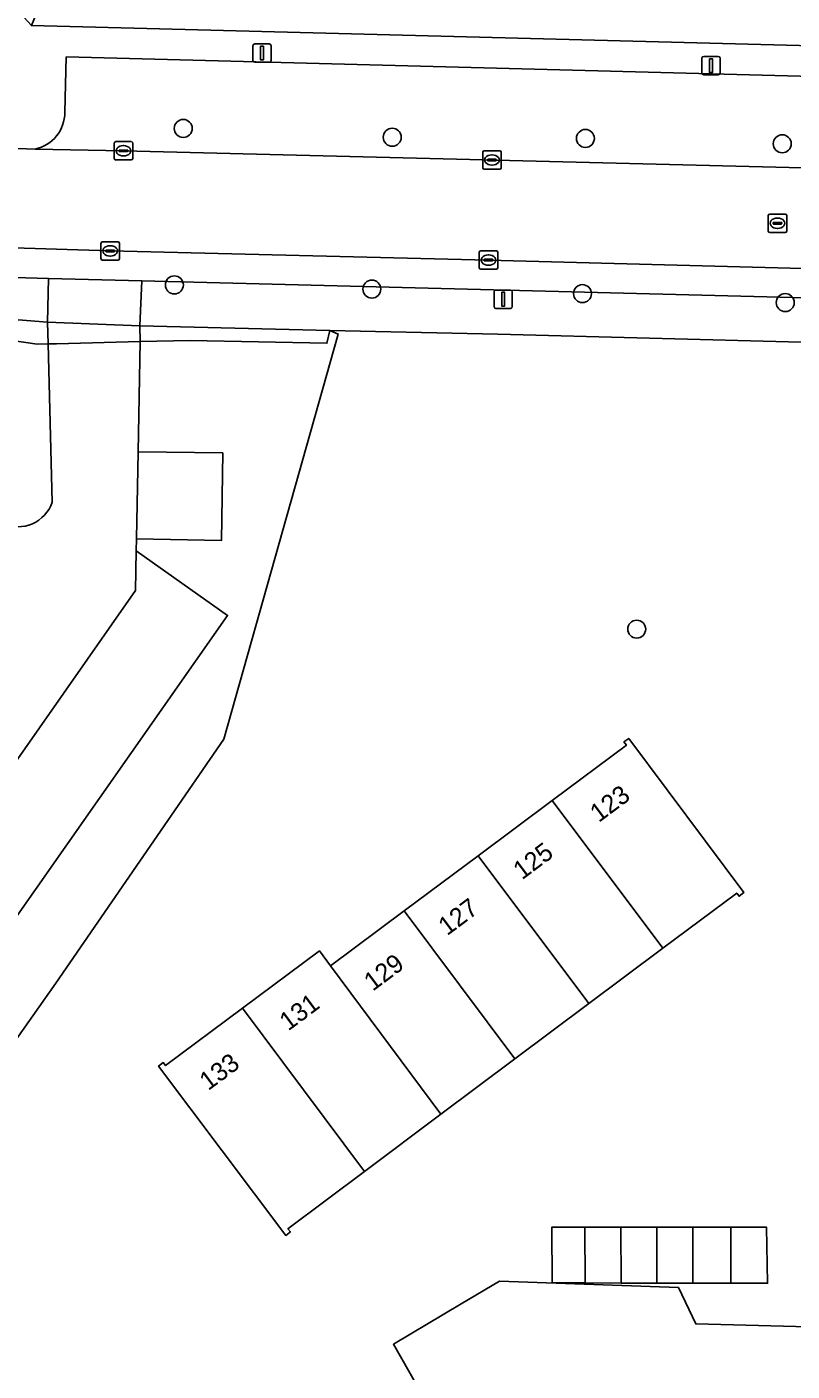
# Model space of a CAD drawing. Extents: x 160023 to 161302, y 384750 to 385707.
# Drawn here: x 160511.9 to 160553.5, y 384842.1 to 384915.2 of the extents above; entities that cross this region are included whole.
import ezdxf

# ---------------------------------------------------------------- set-up
doc = ezdxf.new("R2010")
doc.units = 0
for name, color, linetype in [('IMGEO_Boom', 7, 'Continuous'), ('IMGEO_Erf', 7, 'Continuous'), ('IMGEO_Grasland_overig', 7, 'Continuous'), ('IMGEO_Groenvoorziening', 7, 'Continuous'), ('IMGEO_Hek', 7, 'Continuous'), ('IMGEO_Kolk', 7, 'Continuous'), ('IMGEO_Lichtmast', 7, 'Continuous'), ('IMGEO_Pand', 7, 'Continuous'), ('IMGEO_Pand_nummerreeks', 7, 'Continuous'), ('IMGEO_Parkeervlak_open', 7, 'Continuous'), ('IMGEO_Rijbaan_lokaal_open', 7, 'Continuous'), ('IMGEO_Rioolput', 7, 'Continuous'), ('IMGEO_Voetpad_open', 7, 'Continuous')]:
    doc.layers.add(name, color=color, linetype=linetype)

msp = doc.modelspace()

# ---------------------------------------------------------------- linework, layer by layer
at = {"layer": 'IMGEO_Boom'}
for centre in [(160520.366, 384909.661), (160531.739, 384909.183), (160542.247, 384909.117), (160552.96, 384908.827), (160519.881, 384901.148), (160530.628, 384900.923), (160542.089, 384900.675), (160553.121, 384900.189), (160545.039, 384882.422)]:
    msp.add_circle(centre, 0.489, dxfattribs=at)
at = {"layer": 'IMGEO_Erf'}
for points in [[(160560.795, 385034.884), (160559.171, 385029.51), (160557.56, 385025.42), (160561.06, 385023.947), (160558.17, 385016.931), (160554.593, 385018.402), (160547.007, 385000), (160533.821, 384967.876), (160522.539, 384940.554), (160512.105, 384915.262), (160554.587, 384914.151), (160581.47, 384913.473), (160594.508, 384913.145), (160640.573, 384911.984), (160646.505, 384911.834), (160646.546, 384915.051), (160646.87, 384926.579), (160647.41, 384947.939), (160647.874, 384965.311), (160647.911, 384966.699), (160647.992, 384969.715)], [(160562.234, 384897.821), (160537.475, 384898.464), (160528.344, 384898.663), (160528.803, 384898.479), (160522.58, 384876.446), (160513.427, 384863.164), (160506.846, 384853.84), (160500, 384844.139), (160491.35, 384831.882)], [(160538.028, 384832.564), (160531.804, 384843.523), (160535.49, 384845.715), (160537.567, 384846.953), (160547.311, 384846.607), (160548.25, 384844.629), (160557.109, 384844.386)]]:
    msp.add_lwpolyline(points, dxfattribs=at)
for points in [[(160530.225, 384852.917), (160526.064, 384849.805), (160526.195, 384849.635), (160525.941, 384849.44), (160519.022, 384858.651), (160519.278, 384858.844), (160519.404, 384858.676), (160523.587, 384861.794), (160527.773, 384864.914), (160528.379, 384864.1), (160532.388, 384867.091), (160536.415, 384870.096), (160540.442, 384873.1), (160544.48, 384876.113), (160544.348, 384876.289), (160544.605, 384876.481), (160550.866, 384868.087), (160550.611, 384867.895), (160550.481, 384868.067), (160546.457, 384865.058), (160542.434, 384862.048), (160538.41, 384859.039), (160534.387, 384856.03)], [(160550.162, 384849.887), (160552.111, 384849.887), (160552.16, 384846.833), (160550.162, 384846.837), (160548.096, 384846.841), (160546.141, 384846.845), (160544.186, 384846.849), (160542.231, 384846.852), (160540.442, 384846.856), (160540.418, 384849.888), (160542.225, 384849.888), (160544.18, 384849.888), (160546.135, 384849.888), (160548.09, 384849.887)]]:
    msp.add_lwpolyline(points, close=True, dxfattribs=at)
at = {"layer": 'IMGEO_Grasland_overig'}
msp.add_lwpolyline([(160491.35, 384831.882), (160500, 384844.139), (160506.846, 384853.84), (160513.427, 384863.164), (160522.58, 384876.446), (160528.803, 384898.479), (160528.344, 384898.663), (160528.187, 384897.98), (160520.74, 384898.134), (160518.016, 384898.065), (160517.908, 384892.063), (160522.512, 384892.008), (160522.455, 384887.248), (160517.823, 384887.331), (160517.812, 384886.689), (160522.781, 384883.168), (160500, 384850.695), (160487.346, 384832.658)], dxfattribs=at)
at = {"layer": 'IMGEO_Groenvoorziening'}
msp.add_lwpolyline([(160513.24, 384889.331), (160513.017, 384897.939), (160512.413, 384897.924), (160494.932, 384900.485), (160488.915, 384902.842), (160489.086, 384903.261), (160489.29, 384903.178), (160491.682, 384909.2)], dxfattribs=at)
for points in [[(160500, 384901.08), (160489.29, 384903.178), (160489.086, 384903.261), (160488.915, 384902.842), (160494.932, 384900.485), (160512.413, 384897.924), (160513.017, 384897.939), (160512.987, 384899.124), (160509.321, 384899.416), (160507.018, 384899.706)], [(160528.344, 384898.663), (160517.994, 384898.92), (160518.016, 384898.065), (160520.74, 384898.134), (160528.187, 384897.98)]]:
    msp.add_lwpolyline(points, close=True, dxfattribs=at)
msp.add_arc((160511.351, 384889.989), 2.001, 246.52913, 340.79675, dxfattribs=at)
at = {"layer": 'IMGEO_Hek'}
for points in [[(160518.016, 384898.065), (160513.469, 384897.951)], [(160528.187, 384897.98), (160520.74, 384898.134), (160518.016, 384898.065)]]:
    msp.add_lwpolyline(points, dxfattribs=at)
at = {"layer": 'IMGEO_Kolk'}
for p, q in [((160516.613, 384908.02), (160516.613, 384908.872)), ((160516.688, 384908.946), (160517.54, 384908.946)), ((160517.101, 384908.726), (160517.126, 384908.726)), ((160517.614, 384908.872), (160517.614, 384908.02)), ((160517.54, 384907.946), (160516.688, 384907.946)), ((160516.872, 384908.44), (160516.872, 384908.452)), ((160517.31, 384908.403), (160516.912, 384908.403)), ((160516.915, 384908.489), (160517.313, 384908.489)), ((160517.124, 384908.166), (160517.099, 384908.166)), ((160517.356, 384908.452), (160517.356, 384908.44)), ((160536.663, 384907.521), (160536.663, 384908.373)), ((160536.738, 384908.447), (160537.59, 384908.447)), ((160536.922, 384907.941), (160536.922, 384907.953)), ((160537.36, 384907.904), (160536.962, 384907.904)), ((160536.965, 384907.99), (160537.363, 384907.99)), ((160537.151, 384908.227), (160537.176, 384908.227)), ((160537.406, 384907.953), (160537.406, 384907.941)), ((160537.664, 384908.373), (160537.664, 384907.521)), ((160537.59, 384907.447), (160536.738, 384907.447)), ((160537.174, 384907.667), (160537.149, 384907.667)), ((160515.889, 384902.574), (160515.889, 384903.426)), ((160515.964, 384903.5), (160516.816, 384903.5)), ((160516.89, 384903.426), (160516.89, 384902.574)), ((160516.148, 384902.994), (160516.148, 384903.006)), ((160516.586, 384902.957), (160516.188, 384902.957)), ((160516.191, 384903.043), (160516.589, 384903.043)), ((160516.4, 384902.72), (160516.375, 384902.72)), ((160516.377, 384903.28), (160516.402, 384903.28)), ((160516.632, 384903.006), (160516.632, 384902.994)), ((160536.475, 384902.075), (160536.475, 384902.927)), ((160536.55, 384903.001), (160537.402, 384903.001)), ((160536.963, 384902.781), (160536.988, 384902.781)), ((160537.476, 384902.927), (160537.476, 384902.075)), ((160516.816, 384902.5), (160515.964, 384902.5)), ((160537.402, 384902.001), (160536.55, 384902.001)), ((160536.734, 384902.495), (160536.734, 384902.507)), ((160537.172, 384902.458), (160536.774, 384902.458)), ((160536.777, 384902.544), (160537.175, 384902.544)), ((160536.986, 384902.221), (160536.961, 384902.221)), ((160537.218, 384902.507), (160537.218, 384902.495))]:
    msp.add_line(p, q, dxfattribs=at)
for points in [[(160516.613, 384908.02), (160516.613, 384908.872)], [(160516.688, 384908.946), (160517.54, 384908.946)], [(160517.614, 384908.872), (160517.614, 384908.02)], [(160517.54, 384907.946), (160516.688, 384907.946)], [(160536.663, 384907.521), (160536.663, 384908.373)], [(160536.738, 384908.447), (160537.59, 384908.447)], [(160537.664, 384908.373), (160537.664, 384907.521)], [(160537.59, 384907.447), (160536.738, 384907.447)], [(160515.889, 384902.574), (160515.889, 384903.426)], [(160515.964, 384903.5), (160516.816, 384903.5)], [(160516.89, 384903.426), (160516.89, 384902.574)], [(160536.475, 384902.075), (160536.475, 384902.927)], [(160536.55, 384903.001), (160537.402, 384903.001)], [(160537.476, 384902.927), (160537.476, 384902.075)], [(160516.816, 384902.5), (160515.964, 384902.5)], [(160537.402, 384902.001), (160536.55, 384902.001)]]:
    msp.add_lwpolyline(points, dxfattribs=at)
for centre, radius, start, end in [((160516.69, 384908.87), 0.0765, 91.55205, 178.44795), ((160516.69, 384908.87), 0.0765, 91.55205, 178.44795), ((160517.538, 384908.87), 0.0765, 1.55205, 88.44795), ((160517.538, 384908.87), 0.0765, 1.55205, 88.44795), ((160516.69, 384908.022), 0.0765, 181.55205, 268.44795), ((160516.69, 384908.022), 0.0765, 181.55205, 268.44795), ((160516.912, 384908.449), 0.0403, 85.87752, 175.75265), ((160516.909, 384908.439), 0.0366, 178.93798, 274.71019), ((160517.313, 384908.446), 0.043, 264.86636, 352.45326), ((160517.317, 384908.451), 0.0386, 1.73085, 96.63898), ((160517.538, 384908.022), 0.0765, 271.55205, 358.44795), ((160517.538, 384908.022), 0.0765, 271.55205, 358.44795), ((160536.74, 384908.371), 0.0765, 91.55205, 178.44795), ((160536.74, 384908.371), 0.0765, 91.55205, 178.44795), ((160536.962, 384907.95), 0.0403, 85.87752, 175.75265), ((160536.959, 384907.94), 0.0366, 178.93798, 274.71019), ((160537.363, 384907.947), 0.043, 264.86636, 352.45326), ((160537.367, 384907.952), 0.0386, 1.73085, 96.63898), ((160537.588, 384908.371), 0.0765, 1.55205, 88.44795), ((160537.588, 384908.371), 0.0765, 1.55205, 88.44795), ((160536.74, 384907.523), 0.0765, 181.55205, 268.44795), ((160536.74, 384907.523), 0.0765, 181.55205, 268.44795), ((160537.588, 384907.523), 0.0765, 271.55205, 358.44795), ((160537.588, 384907.523), 0.0765, 271.55205, 358.44795), ((160515.966, 384903.424), 0.0765, 91.55205, 178.44795), ((160515.966, 384903.424), 0.0765, 91.55205, 178.44795), ((160516.814, 384903.424), 0.0765, 1.55205, 88.44795), ((160516.814, 384903.424), 0.0765, 1.55205, 88.44795), ((160516.188, 384903.003), 0.0403, 85.87752, 175.75265), ((160516.185, 384902.993), 0.0366, 178.93798, 274.71019), ((160516.589, 384903), 0.043, 264.86636, 352.45326), ((160516.593, 384903.005), 0.0386, 1.73085, 96.63898), ((160536.552, 384902.925), 0.0765, 91.55205, 178.44795), ((160536.552, 384902.925), 0.0765, 91.55205, 178.44795), ((160537.4, 384902.925), 0.0765, 1.55205, 88.44795), ((160537.4, 384902.925), 0.0765, 1.55205, 88.44795), ((160515.966, 384902.576), 0.0765, 181.55205, 268.44795), ((160515.966, 384902.576), 0.0765, 181.55205, 268.44795), ((160516.814, 384902.576), 0.0765, 271.55205, 358.44795), ((160516.814, 384902.576), 0.0765, 271.55205, 358.44795), ((160536.552, 384902.077), 0.0765, 181.55205, 268.44795), ((160536.552, 384902.077), 0.0765, 181.55205, 268.44795), ((160536.774, 384902.504), 0.0403, 85.87752, 175.75265), ((160536.771, 384902.494), 0.0366, 178.93798, 274.71019), ((160537.175, 384902.501), 0.043, 264.86636, 352.45326), ((160537.179, 384902.506), 0.0386, 1.73085, 96.63898), ((160537.4, 384902.077), 0.0765, 271.55205, 358.44795), ((160537.4, 384902.077), 0.0765, 271.55205, 358.44795)]:
    msp.add_arc(centre, radius, start, end, dxfattribs=at)
for centre, major_axis, ratio, start_param, end_param in [((160517.1, 384908.446), (-0.387, 0.002), 0.722429, 4.712389, 7.853982), ((160517.125, 384908.446), (-0.39, 0.002), 0.717154, 1.570796, 4.712389), ((160537.15, 384907.947), (-0.387, 0.002), 0.722429, 4.712389, 7.853982), ((160537.175, 384907.947), (-0.39, 0.002), 0.717154, 1.570796, 4.712389), ((160516.376, 384903), (-0.387, 0.002), 0.722429, 4.712389, 7.853982), ((160516.401, 384903), (-0.39, 0.002), 0.717154, 1.570796, 4.712389), ((160536.962, 384902.501), (-0.387, 0.002), 0.722429, 4.712389, 7.853982), ((160536.987, 384902.501), (-0.39, 0.002), 0.717154, 1.570796, 4.712389)]:
    msp.add_ellipse(centre, major_axis=major_axis, ratio=ratio, start_param=start_param, end_param=end_param, dxfattribs=at)
at = {"layer": 'IMGEO_Lichtmast'}
for p, q in [((160524.154, 384913.363), (160524.154, 384914.163)), ((160524.154, 384914.163), (160524.154, 384913.363)), ((160524.254, 384914.263), (160525.044, 384914.263)), ((160525.044, 384914.263), (160524.254, 384914.263)), ((160525.144, 384914.163), (160525.144, 384913.363)), ((160525.144, 384913.363), (160525.144, 384914.163)), ((160525.044, 384913.263), (160524.254, 384913.263)), ((160524.254, 384913.263), (160525.044, 384913.263)), ((160548.589, 384912.679), (160548.589, 384913.479)), ((160548.589, 384913.479), (160548.589, 384912.679)), ((160548.689, 384913.579), (160549.479, 384913.579)), ((160549.479, 384913.579), (160548.689, 384913.579)), ((160549.579, 384913.479), (160549.579, 384912.679)), ((160549.579, 384912.679), (160549.579, 384913.479)), ((160549.479, 384912.579), (160548.689, 384912.579)), ((160548.689, 384912.579), (160549.479, 384912.579)), ((160537.278, 384899.972), (160537.278, 384900.772)), ((160537.278, 384900.772), (160537.278, 384899.972)), ((160537.378, 384900.872), (160538.168, 384900.872)), ((160538.168, 384900.872), (160537.378, 384900.872)), ((160538.268, 384900.772), (160538.268, 384899.972)), ((160538.268, 384899.972), (160538.268, 384900.772)), ((160538.168, 384899.872), (160537.378, 384899.872)), ((160537.378, 384899.872), (160538.168, 384899.872))]:
    msp.add_line(p, q, dxfattribs=at)
for points in [[(160524.574, 384914.138), (160524.724, 384914.138), (160524.724, 384913.388), (160524.574, 384913.388), (160524.574, 384914.138)], [(160549.009, 384913.454), (160549.159, 384913.454), (160549.159, 384912.704), (160549.009, 384912.704), (160549.009, 384913.454)], [(160537.698, 384900.747), (160537.848, 384900.747), (160537.848, 384899.997), (160537.698, 384899.997), (160537.698, 384900.747)]]:
    msp.add_lwpolyline(points, dxfattribs=at)
for centre, start, end in [((160524.254, 384914.163), 90, 180), ((160524.254, 384914.163), 90, 180), ((160525.044, 384914.163), 0, 90), ((160525.044, 384914.163), 360, 90), ((160524.254, 384913.363), 180, 270), ((160524.254, 384913.363), 180, 270), ((160525.044, 384913.363), 270, 0), ((160525.044, 384913.363), 270, 0), ((160548.689, 384913.479), 90, 180), ((160548.689, 384913.479), 90, 180), ((160549.479, 384913.479), 0, 90), ((160549.479, 384913.479), 360, 90), ((160548.689, 384912.679), 180, 270), ((160548.689, 384912.679), 180, 270), ((160549.479, 384912.679), 270, 0), ((160549.479, 384912.679), 270, 0), ((160537.378, 384900.772), 90, 180), ((160537.378, 384900.772), 90, 180), ((160538.168, 384900.772), 0, 90), ((160538.168, 384900.772), 360, 90), ((160537.378, 384899.972), 180, 270), ((160537.378, 384899.972), 180, 270), ((160538.168, 384899.972), 270, 0), ((160538.168, 384899.972), 270, 0)]:
    msp.add_arc(centre, 0.1, start, end, dxfattribs=at)
at = {"layer": 'IMGEO_Pand'}
for points in [[(160544.605, 384876.481), (160544.348, 384876.289), (160544.48, 384876.113), (160540.442, 384873.1), (160546.457, 384865.058), (160550.481, 384868.067), (160550.611, 384867.895), (160550.866, 384868.087)], [(160540.442, 384873.1), (160536.415, 384870.096), (160542.434, 384862.048), (160546.457, 384865.058)], [(160536.415, 384870.096), (160532.388, 384867.091), (160538.41, 384859.039), (160542.434, 384862.048)], [(160532.388, 384867.091), (160528.379, 384864.1), (160534.387, 384856.03), (160538.41, 384859.039)], [(160528.379, 384864.1), (160527.773, 384864.914), (160523.587, 384861.794), (160530.225, 384852.917), (160534.387, 384856.03)], [(160523.587, 384861.794), (160519.404, 384858.676), (160519.278, 384858.844), (160519.022, 384858.651), (160525.941, 384849.44), (160526.195, 384849.635), (160526.064, 384849.805), (160530.225, 384852.917)], [(160542.225, 384849.888), (160540.418, 384849.888), (160540.442, 384846.856), (160542.231, 384846.852)], [(160544.18, 384849.888), (160542.225, 384849.888), (160542.231, 384846.852), (160544.186, 384846.849)], [(160546.135, 384849.888), (160544.18, 384849.888), (160544.186, 384846.849), (160546.141, 384846.845)], [(160548.09, 384849.887), (160546.135, 384849.888), (160546.141, 384846.845), (160548.096, 384846.841)], [(160550.162, 384849.887), (160548.09, 384849.887), (160548.096, 384846.841), (160550.162, 384846.837)], [(160552.111, 384849.887), (160550.162, 384849.887), (160550.162, 384846.837), (160552.16, 384846.833)], [(160557.202, 384825.595), (160557.18, 384830.183), (160557.143, 384837.526), (160557.11, 384844.2), (160557.109, 384844.386), (160548.25, 384844.629), (160547.311, 384846.607), (160537.567, 384846.953), (160535.49, 384845.715), (160531.804, 384843.523), (160538.028, 384832.564), (160545.657, 384832.593), (160545.679, 384828.065), (160545.681, 384827.685), (160545.734, 384816.779), (160551.363, 384816.841), (160551.838, 384816.842), (160555.07, 384816.851), (160556.721, 384816.856), (160556.697, 384821.856), (160556.683, 384824.599)]]:
    msp.add_lwpolyline(points, close=True, dxfattribs=at)
at = {"layer": 'IMGEO_Parkeervlak_open'}
for points in [[(160586.135, 384908.659), (160586.235, 384911.696), (160553.934, 384912.508), (160513.996, 384913.55), (160513.922, 384910.54)], [(160512.304, 384908.537), (160517.114, 384908.444), (160555.513, 384907.489), (160574.698, 384906.98), (160587.814, 384906.659)], [(160606.288, 384900.713), (160596.107, 384900.95), (160554.072, 384902.039), (160536.975, 384902.502), (160516.39, 384903.001), (160507.614, 384903.278)], [(160509.925, 384901.586), (160513.03, 384901.504), (160518.113, 384901.369), (160596.048, 384899.383), (160603.945, 384899.192)]]:
    msp.add_lwpolyline(points, dxfattribs=at)
for points in [[(160517.908, 384892.063), (160517.823, 384887.331), (160522.455, 384887.248), (160522.512, 384892.008)], [(160522.781, 384883.168), (160517.812, 384886.689), (160517.773, 384884.524), (160483.42, 384835.416), (160487.346, 384832.658), (160500, 384850.695)]]:
    msp.add_lwpolyline(points, close=True, dxfattribs=at)
msp.add_arc((160511.877, 384910.537), 2.045, 282.04668, 0.09157, dxfattribs=at)
at = {"layer": 'IMGEO_Rijbaan_lokaal_open'}
for points in [[(160594.534, 384906.509), (160594.321, 384906.515), (160588.31, 384906.648), (160587.814, 384906.659), (160574.698, 384906.98), (160555.513, 384907.489), (160517.114, 384908.444), (160512.304, 384908.537), (160510.397, 384908.608), (160500, 384907.269)], [(160506.719, 384903.291), (160507.614, 384903.278), (160516.39, 384903.001), (160536.975, 384902.502), (160554.072, 384902.039), (160596.107, 384900.95), (160606.288, 384900.713), (160606.808, 384900.687), (160611.028, 384900.589), (160611.913, 384900.556), (160612.062, 384900.551), (160614.41, 384900.471), (160628.969, 384900.099), (160629.503, 384900.084), (160632.331, 384900.007), (160632.797, 384899.994), (160653.097, 384899.493)], [(160517.773, 384884.524), (160517.812, 384886.689), (160517.823, 384887.331), (160517.908, 384892.063), (160518.016, 384898.065), (160513.469, 384897.951), (160513.017, 384897.939), (160513.24, 384889.331)], [(160474.521, 384874.618), (160474.361, 384874.152), (160464.457, 384849.226), (160463.975, 384847.918), (160465.825, 384842.366), (160483.42, 384835.416), (160517.773, 384884.524)]]:
    msp.add_lwpolyline(points, dxfattribs=at)
msp.add_arc((160511.351, 384889.989), 2.001, 246.52913, 340.79675, dxfattribs=at)
at = {"layer": 'IMGEO_Rioolput'}
for p, q in [((160552.2, 384904.078), (160552.2, 384904.93)), ((160552.275, 384905.004), (160553.127, 384905.004)), ((160553.201, 384904.93), (160553.201, 384904.078)), ((160552.459, 384904.498), (160552.459, 384904.51)), ((160552.897, 384904.461), (160552.499, 384904.461)), ((160552.502, 384904.547), (160552.9, 384904.547)), ((160552.711, 384904.224), (160552.686, 384904.224)), ((160552.688, 384904.784), (160552.713, 384904.784)), ((160552.943, 384904.51), (160552.943, 384904.498)), ((160553.127, 384904.004), (160552.275, 384904.004))]:
    msp.add_line(p, q, dxfattribs=at)
for points in [[(160552.2, 384904.078), (160552.2, 384904.93)], [(160552.275, 384905.004), (160553.127, 384905.004)], [(160553.201, 384904.93), (160553.201, 384904.078)], [(160553.127, 384904.004), (160552.275, 384904.004)]]:
    msp.add_lwpolyline(points, dxfattribs=at)
for centre, radius, start, end in [((160552.277, 384904.928), 0.0765, 91.55205, 178.44795), ((160552.277, 384904.928), 0.0765, 91.55205, 178.44795), ((160553.125, 384904.928), 0.0765, 1.55205, 88.44795), ((160553.125, 384904.928), 0.0765, 1.55205, 88.44795), ((160552.499, 384904.507), 0.0403, 85.87752, 175.75265), ((160552.496, 384904.497), 0.0366, 178.93798, 274.71019), ((160552.9, 384904.504), 0.043, 264.86636, 352.45326), ((160552.904, 384904.509), 0.0386, 1.73085, 96.63898), ((160552.277, 384904.08), 0.0765, 181.55205, 268.44795), ((160552.277, 384904.08), 0.0765, 181.55205, 268.44795), ((160553.125, 384904.08), 0.0765, 271.55205, 358.44795), ((160553.125, 384904.08), 0.0765, 271.55205, 358.44795)]:
    msp.add_arc(centre, radius, start, end, dxfattribs=at)
for centre, major_axis, ratio, start_param, end_param in [((160552.687, 384904.504), (-0.387, 0.002), 0.722429, 4.712389, 7.853982), ((160552.712, 384904.504), (-0.39, 0.002), 0.717154, 1.570796, 4.712389)]:
    msp.add_ellipse(centre, major_axis=major_axis, ratio=ratio, start_param=start_param, end_param=end_param, dxfattribs=at)
at = {"layer": 'IMGEO_Voetpad_open'}
for points in [[(160714.697, 384906.942), (160672.719, 384908.083), (160663.084, 384908.293), (160656.966, 384908.384), (160650.897, 384908.574), (160647.918, 384908.668), (160646.946, 384908.708), (160647.109, 384911.819), (160646.505, 384911.834), (160640.573, 384911.984), (160594.508, 384913.145), (160581.47, 384913.473), (160554.587, 384914.151), (160512.105, 384915.262), (160510.866, 384916.613), (160508.155, 384917.726)], [(160513.922, 384910.54), (160513.996, 384913.55), (160553.934, 384912.508), (160586.235, 384911.696), (160586.135, 384908.659)], [(160503.557, 384904.247), (160500, 384905.731), (160491.682, 384909.2), (160489.29, 384903.178), (160500, 384901.08), (160507.018, 384899.706), (160509.321, 384899.416), (160512.987, 384899.124), (160513.03, 384901.504), (160509.925, 384901.586)], [(160510.397, 384908.608), (160512.304, 384908.537)], [(160518.113, 384901.369), (160517.994, 384898.92), (160528.344, 384898.663), (160537.475, 384898.464), (160562.234, 384897.821), (160562.423, 384897.816), (160604.856, 384896.691), (160606.57, 384896.649), (160640.189, 384895.825), (160712.953, 384893.879), (160714.497, 384897.457)], [(160603.945, 384899.192), (160596.048, 384899.383), (160518.113, 384901.369)]]:
    msp.add_lwpolyline(points, dxfattribs=at)
for points in [[(160517.994, 384898.92), (160518.113, 384901.369), (160513.03, 384901.504), (160512.987, 384899.124)], [(160517.994, 384898.92), (160512.987, 384899.124), (160513.017, 384897.939), (160513.469, 384897.951), (160518.016, 384898.065)]]:
    msp.add_lwpolyline(points, close=True, dxfattribs=at)
msp.add_arc((160511.877, 384910.537), 2.045, 282.04668, 0.09157, dxfattribs=at)

# ---------------------------------------------------------------- texts
at = {"layer": 'IMGEO_Pand_nummerreeks'}
for s, rotation, p in [('123', 36.72659, (160542.976, 384871.872)), ('125', 36.72659, (160538.798, 384868.755)), ('127', 36.72659, (160534.724, 384865.715)), ('129', 36.72659, (160530.677, 384862.695)), ('131', 36.69795, (160526.08, 384860.534)), ('133', 36.69795, (160521.726, 384857.288))]:
    msp.add_text(s, height=1, rotation=rotation, dxfattribs=at).set_placement(p)

doc.saveas('drawing.dxf')
